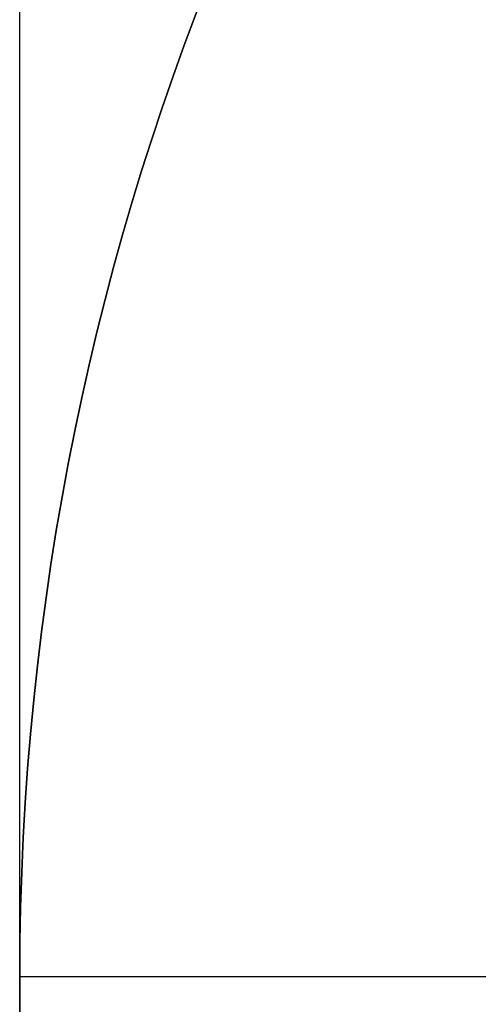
# Model space of a CAD drawing. Header units: millimetres. Extents: x 5411 to 5849, y 1719 to 2519.
# Tile 249 of 656: x 5808.274 to 5808.951, y 1748.96 to 1750.413. Entities that reach past the tile are written whole.
import ezdxf

# ---------------------------------------------------------------- set-up
doc = ezdxf.new("R2010")
doc.units = ezdxf.units.MM
doc.layers.add('Layer 01', color=7, linetype='Continuous', true_color=0x000000)

# ---------------------------------------------------------------- blocks, each defined once
blk = doc.blocks.new('Hanger v2')
at = {"layer": 'Layer 01', "color": 253, "true_color": 0xa0a0a0}
for p, q in [((-370, 4, 40), (-370, 4, 10)), ((-370, 2.5612, 40), (-370, 4, 40))]:
    blk.add_line(p, q, dxfattribs=at)
at = {"layer": 'Layer 01', "color": 253, "true_color": 0xa0a0a0, "extrusion": (0, 0, -1)}
for centre in [(370, 0, -40), (370, 0, -25)]:
    blk.add_circle(centre, 4, dxfattribs=at)
blk.add_arc((370, 0, -10), 4, 0, 180, dxfattribs=at)
at = {"layer": 'Layer 01', "color": 253, "true_color": 0xa0a0a0, "extrusion": (0, -1, 0)}
blk.add_arc((-360, 10, -4), 10, 180, 270, dxfattribs=at)
blk = doc.blocks.new('40X80 v5')
at = {"layer": 'Layer 01'}
blk.add_blockref('Hanger v2', (4369, 1480, -40), dxfattribs=at)

msp = doc.modelspace()

# ---------------------------------------------------------------- block references
at = {"layer": 'Layer 01', "rotation": 89.99999999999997}
msp.add_blockref('40X80 v5', (7292.2745, -2250, 1120), dxfattribs=at)

doc.saveas('drawing.dxf')
